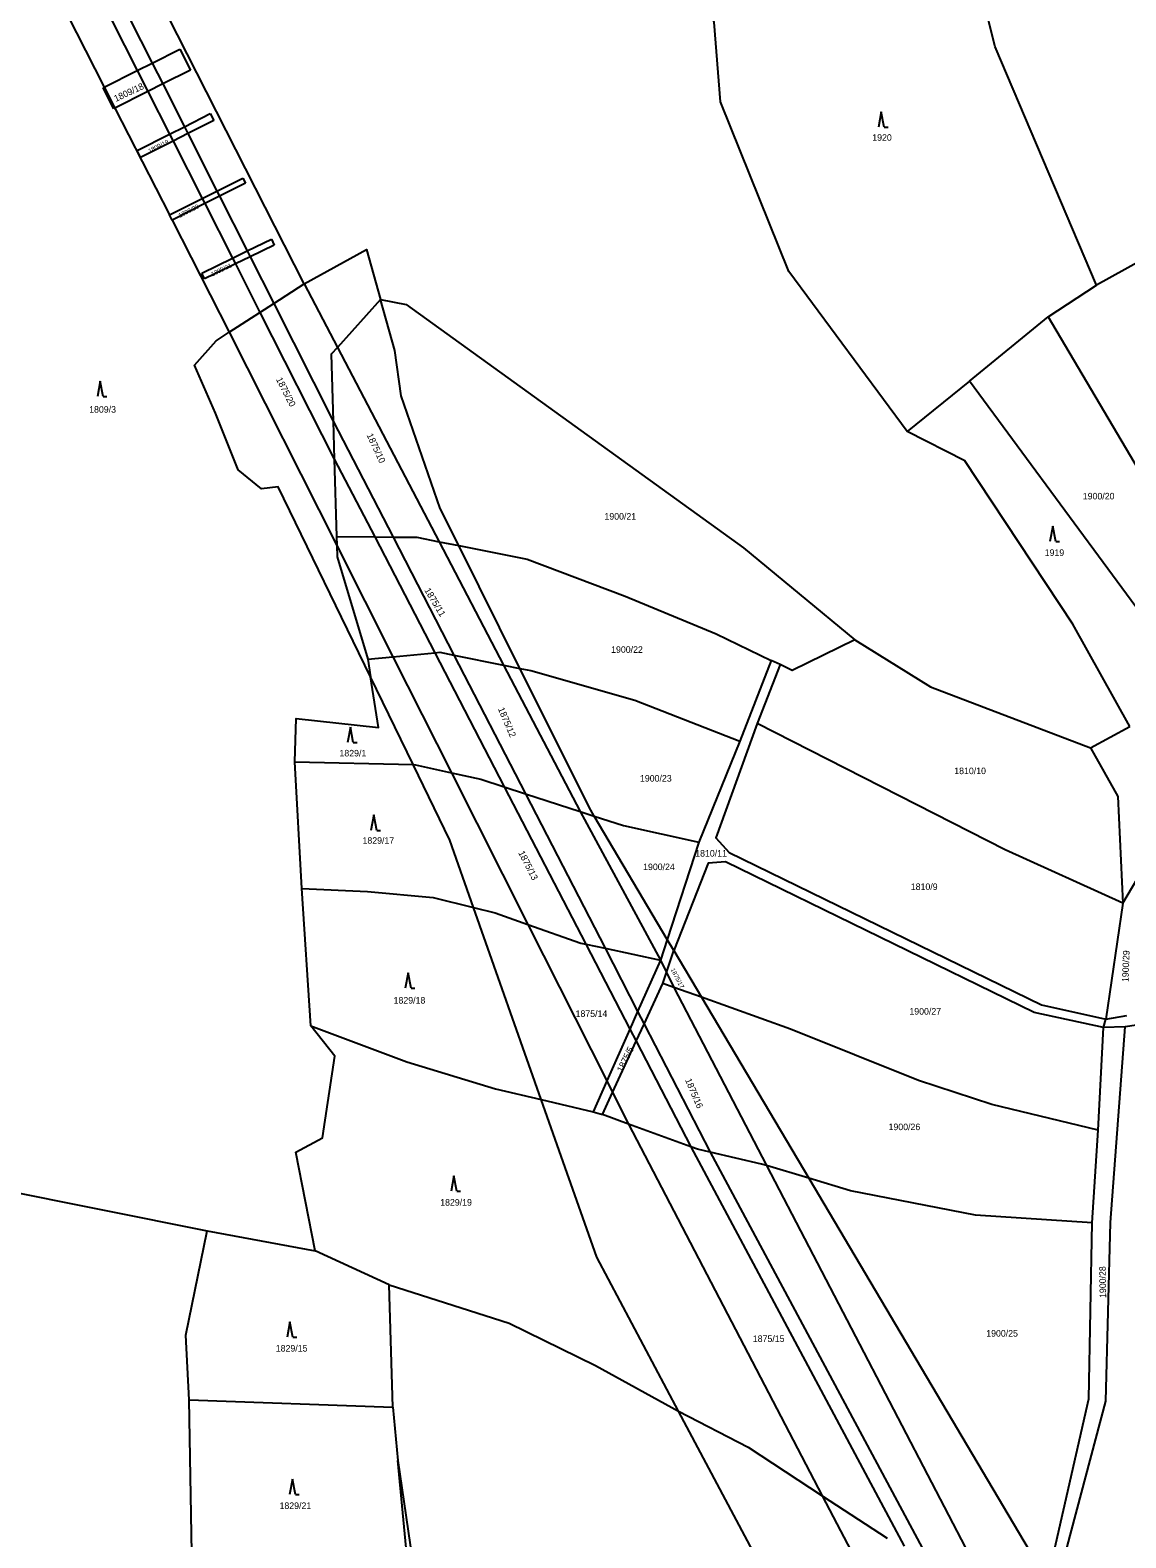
# Model space of a CAD drawing. Extents: x -725728 to -720881, y -1068679 to -1063504.
# Drawn here: x -722947.9 to -722663.9, y -1067175.4 to -1066784.5 of the extents above; entities that cross this region are included whole.
import ezdxf

# ---------------------------------------------------------------- set-up
doc = ezdxf.new("R2010")
doc.units = 0
for name, color, linetype in [('Hranice parcel', 7, 'Continuous'), ('Parcelní čísla', 7, 'Continuous'), ('Vnitřní kresba', 7, 'Continuous'), ('Značky kultur', 7, 'Continuous')]:
    doc.layers.add(name, color=color, linetype=linetype)

msp = doc.modelspace()

# ---------------------------------------------------------------- linework, layer by layer
at = {"layer": 'Hranice parcel'}
for p, q in [((-722909.14, -1066789.39), (-722906.39, -1066794.83)), ((-722926.28, -1066804.86), (-722929.03, -1066799.42)), ((-722901.25, -1066806.13), (-722900.35, -1066807.91)), ((-722919.35, -1066817.5), (-722920.25, -1066815.71)), ((-722892.83, -1066822.83), (-722892.16, -1066824.17)), ((-722911.16, -1066833.75), (-722911.83, -1066832.41)), ((-722885.41, -1066838.67), (-722884.66, -1066840.2)), ((-722660.13, -1066844.29), (-722671.59, -1066850.57)), ((-722902.72, -1066848.98), (-722903.46, -1066847.45)), ((-722684.04, -1066858.85), (-722671.59, -1066850.57)), ((-722704.49, -1066875.48), (-722684.04, -1066858.85)), ((-722704.49, -1066875.48), (-722720.59, -1066888.57)), ((-722648.7, -1066951.26), (-722704.49, -1066875.48)), ((-722820.98, -1066949.95), (-722836.85, -1066918.11)), ((-722860.45, -1066947.58), (-722859.72, -1066952.18)), ((-722755.84, -1066947.93), (-722763.98, -1066968.85)), ((-722753.54, -1066948.93), (-722759.49, -1066964.21)), ((-722753.54, -1066948.93), (-722755.84, -1066947.93)), ((-722848.68, -1066974.9), (-722859.72, -1066952.18)), ((-722673.12, -1066970.55), (-722662.92, -1066965.01)), ((-722763.98, -1066968.85), (-722774.59, -1066994.98)), ((-722879.31, -1066974.19), (-722848.68, -1066974.9)), ((-722877.57, -1067006.98), (-722879.31, -1066974.19)), ((-722782.82, -1067020.23), (-722801.77, -1066988.23)), ((-722774.59, -1066994.98), (-722782.82, -1067020.23)), ((-722664.73, -1067010.81), (-722659.72, -1067002.35)), ((-722875.16, -1067042.58), (-722877.57, -1067006.98)), ((-722815.48, -1067061.73), (-722833.02, -1067011.95)), ((-722664.73, -1067010.81), (-722669.13, -1067040.92)), ((-722782.82, -1067020.23), (-722784.57, -1067025.6)), ((-722781.13, -1067023.08), (-722782.82, -1067020.23)), ((-722781.13, -1067023.08), (-722773.95, -1067035.21)), ((-722773.95, -1067035.21), (-722746.13, -1067082.15)), ((-722669.13, -1067040.92), (-722663.73, -1067039.95)), ((-722671.08, -1067069.66), (-722669.73, -1067043.09)), ((-722669.73, -1067043.09), (-722669.13, -1067040.92)), ((-722664.16, -1067042.85), (-722669.73, -1067043.09)), ((-722815.48, -1067061.73), (-722802.03, -1067064.89)), ((-722802.03, -1067064.89), (-722799.63, -1067065.59)), ((-722672.68, -1067093.7), (-722671.08, -1067069.66)), ((-722966.88, -1067082.73), (-722902.08, -1067095.8)), ((-722746.13, -1067082.15), (-722686.51, -1067182.82)), ((-722902.08, -1067095.8), (-722874.11, -1067100.98)), ((-722854.9, -1067109.72), (-722874.11, -1067100.98)), ((-722853.93, -1067141.51), (-722854.9, -1067109.72)), ((-722905.81, -1067192.43), (-722906.75, -1067139.61)), ((-722906.75, -1067139.61), (-722853.93, -1067141.51)), ((-722853.93, -1067141.51), (-722852.62, -1067155.28)), ((-722739.48, -1067218.47), (-722779.86, -1067142.52)), ((-722852.62, -1067155.28), (-722847.24, -1067191.99)), ((-722849.11, -1067192.12), (-722852.62, -1067155.28))]:
    msp.add_line(p, q, dxfattribs=at)
for points in [[(-722720.59, -1066888.57), (-722751.29, -1066847.05), (-722769.02, -1066803.11), (-722770.64, -1066782.4), (-722801.67, -1066739.27)], [(-722671.59, -1066850.57), (-722697.82, -1066788.78), (-722701.69, -1066773.29), (-722700.51, -1066757.29)], [(-722929.03, -1066799.42), (-722928.74, -1066799.27), (-722920.18, -1066794.96), (-722916.31, -1066793.01), (-722909.14, -1066789.39)], [(-722906.39, -1066794.83), (-722913.56, -1066798.45), (-722917.42, -1066800.4), (-722925.97, -1066804.7), (-722926.28, -1066804.86)], [(-722920.25, -1066815.71), (-722911.81, -1066811.46), (-722907.97, -1066809.52), (-722901.25, -1066806.13)], [(-722900.35, -1066807.91), (-722907.07, -1066811.3), (-722910.91, -1066813.24), (-722919.35, -1066817.5)], [(-722911.83, -1066832.41), (-722903.36, -1066828.14), (-722899.53, -1066826.21), (-722892.83, -1066822.83)], [(-722892.16, -1066824.17), (-722898.86, -1066827.55), (-722902.68, -1066829.47), (-722911.16, -1066833.75)], [(-722903.46, -1066847.45), (-722895.52, -1066843.59), (-722891.7, -1066841.73), (-722885.41, -1066838.67)], [(-722884.66, -1066840.2), (-722890.93, -1066843.25), (-722894.75, -1066845.11), (-722902.72, -1066848.98)], [(-722859.72, -1066952.18), (-722883.7, -1066902.85), (-722887.97, -1066903.37), (-722894.05, -1066898.45), (-722899.94, -1066883.78), (-722905.31, -1066871.34), (-722899.77, -1066865.03), (-722896.33, -1066862.81), (-722888.38, -1066857.67), (-722884.81, -1066855.36), (-722876.92, -1066850.26), (-722860.8, -1066841.33), (-722857.15, -1066854.3)], [(-722857.15, -1066854.3), (-722868.31, -1066866.72), (-722869.89, -1066868.47), (-722869.39, -1066885.86), (-722869.11, -1066895.68), (-722868.54, -1066915.8)], [(-722836.85, -1066918.11), (-722841.63, -1066908.52), (-722851.75, -1066879.27), (-722853.43, -1066867.56), (-722857.15, -1066854.3)], [(-722857.15, -1066854.3), (-722850.46, -1066855.65), (-722763.08, -1066918.66), (-722734.23, -1066942.56)], [(-722684.04, -1066858.85), (-722645.02, -1066924.93), (-722637.97, -1066944.31)], [(-722662.92, -1066965.01), (-722677.67, -1066938.51), (-722705.7, -1066896.15), (-722720.59, -1066888.57)], [(-722868.54, -1066915.8), (-722858.64, -1066915.87), (-722853.89, -1066915.9), (-722847.73, -1066915.95), (-722841.96, -1066917.1), (-722836.85, -1066918.11)], [(-722868.54, -1066915.8), (-722868.47, -1066918.06), (-722868.39, -1066921), (-722860.45, -1066947.58)], [(-722836.85, -1066918.11), (-722819.13, -1066921.63), (-722793.72, -1066931.26), (-722770.16, -1066940.98), (-722755.84, -1066947.93)], [(-722860.45, -1066947.58), (-722853.91, -1066946.95), (-722843.07, -1066945.91), (-722841.76, -1066945.78), (-722838.11, -1066946.51), (-722825.22, -1066949.1), (-722820.98, -1066949.95)], [(-722734.23, -1066942.56), (-722750.43, -1066950.46), (-722753.54, -1066948.93)], [(-722734.23, -1066942.56), (-722714.57, -1066954.76), (-722673.12, -1066970.55)], [(-722820.98, -1066949.95), (-722818.17, -1066950.49), (-722791.19, -1066958.21), (-722763.98, -1066968.85)], [(-722801.77, -1066988.23), (-722802.66, -1066986.72), (-722820.98, -1066949.95)], [(-722879.31, -1066974.19), (-722878.98, -1066962.9), (-722857.66, -1066965.26), (-722859.72, -1066952.18)], [(-722759.49, -1066964.21), (-722770.2, -1066993.86), (-722766.77, -1066997.69), (-722685.84, -1067037.14), (-722669.13, -1067040.92)], [(-722664.73, -1067010.81), (-722695.24, -1066997.03), (-722759.49, -1066964.21)], [(-722673.12, -1066970.55), (-722666.03, -1066983.13), (-722664.73, -1067010.81)], [(-722833.02, -1067011.95), (-722839.17, -1066994.48), (-722848.68, -1066974.9)], [(-722848.68, -1066974.9), (-722848.03, -1066974.92), (-722838.76, -1066977), (-722831.15, -1066978.71), (-722825.04, -1066980.69), (-722819.57, -1066982.46), (-722805.36, -1066987.07), (-722801.77, -1066988.23)], [(-722801.77, -1066988.23), (-722794.11, -1066990.66), (-722774.59, -1066994.98)], [(-722669.73, -1067043.09), (-722687.71, -1067039.12), (-722767.74, -1067000.06), (-722772.22, -1067000.45), (-722781.13, -1067023.08)], [(-722877.57, -1067006.98), (-722860.47, -1067007.83), (-722843.47, -1067009.37), (-722833.02, -1067011.95)], [(-722833.02, -1067011.95), (-722827.45, -1067013.32), (-722818.93, -1067016.32), (-722805.2, -1067021.17), (-722803.91, -1067021.45), (-722798.91, -1067022.52), (-722784.57, -1067025.6)], [(-722783.93, -1067031.64), (-722783, -1067028.79), (-722781.13, -1067023.08)], [(-722784.57, -1067025.6), (-722790.48, -1067038.88), (-722792.51, -1067043.45), (-722798.48, -1067056.89), (-722802.03, -1067064.89)], [(-722799.63, -1067065.59), (-722796.98, -1067059.86), (-722790.86, -1067046.63), (-722788.79, -1067042.15), (-722783.93, -1067031.64)], [(-722773.95, -1067035.21), (-722781.09, -1067032.65), (-722783.93, -1067031.64)], [(-722671.08, -1067069.66), (-722698.67, -1067062.99), (-722717.67, -1067056.77), (-722750.89, -1067043.45), (-722773.95, -1067035.21)], [(-722502.71, -1067080.98), (-722538.73, -1067063.48), (-722564.3, -1067063.37), (-722603.07, -1067040.65), (-722613.53, -1067036.67), (-722646.99, -1067040.33), (-722664.16, -1067042.85)], [(-722874.11, -1067100.98), (-722879.11, -1067075.38), (-722872.21, -1067071.68), (-722869.01, -1067050.48), (-722875.16, -1067042.58)], [(-722875.16, -1067042.58), (-722850.31, -1067051.91), (-722827.35, -1067058.94), (-722815.48, -1067061.73)], [(-722678.53, -1067194.16), (-722680.65, -1067183.19), (-722669.09, -1067139.89), (-722667.92, -1067093.59), (-722664.16, -1067042.85)], [(-722779.86, -1067142.52), (-722801.07, -1067102.62), (-722815.48, -1067061.73)], [(-722746.13, -1067082.15), (-722757.06, -1067078.85), (-722758.39, -1067078.45), (-722771.66, -1067075.36), (-722774.95, -1067074.6), (-722776.69, -1067073.97), (-722792.84, -1067068.07), (-722799.63, -1067065.59)], [(-722672.68, -1067093.7), (-722702.91, -1067091.71), (-722735.35, -1067085.41), (-722746.13, -1067082.15)], [(-722682.41, -1067188.65), (-722683.43, -1067182.62), (-722673.58, -1067139.32), (-722672.68, -1067093.7)], [(-722906.75, -1067139.61), (-722907.59, -1067122.8), (-722902.08, -1067095.8)], [(-722854.9, -1067109.72), (-722823.8, -1067119.73), (-722801.42, -1067130.65), (-722779.86, -1067142.52)], [(-722779.86, -1067142.52), (-722761.86, -1067151.86), (-722742.63, -1067164.44), (-722725.77, -1067175.47)]]:
    msp.add_lwpolyline(points, dxfattribs=at)
at = {"layer": 'Vnitřní kresba'}
for p, q in [((-722876.92, -1066850.26), (-722929.09, -1066747.52)), ((-722936.53, -1066753.01), (-722916.31, -1066793.01)), ((-722940.11, -1066755.66), (-722920.18, -1066794.96)), ((-722947.79, -1066761.91), (-722928.74, -1066799.27)), ((-722916.31, -1066793.01), (-722913.56, -1066798.45)), ((-722920.18, -1066794.96), (-722917.42, -1066800.4)), ((-722928.74, -1066799.27), (-722925.97, -1066804.7)), ((-722917.42, -1066800.4), (-722911.81, -1066811.46)), ((-722913.56, -1066798.45), (-722907.97, -1066809.52)), ((-722925.97, -1066804.7), (-722911.83, -1066832.41)), ((-722911.81, -1066811.46), (-722910.91, -1066813.24)), ((-722910.91, -1066813.24), (-722903.36, -1066828.14)), ((-722907.97, -1066809.52), (-722907.07, -1066811.3)), ((-722907.07, -1066811.3), (-722899.53, -1066826.21)), ((-722903.36, -1066828.14), (-722902.68, -1066829.47)), ((-722899.53, -1066826.21), (-722898.86, -1066827.55)), ((-722898.86, -1066827.55), (-722891.7, -1066841.73)), ((-722902.68, -1066829.47), (-722895.52, -1066843.59)), ((-722911.16, -1066833.75), (-722896.33, -1066862.81)), ((-722895.52, -1066843.59), (-722894.75, -1066845.11)), ((-722891.7, -1066841.73), (-722890.93, -1066843.25)), ((-722890.93, -1066843.25), (-722884.81, -1066855.36)), ((-722894.75, -1066845.11), (-722888.38, -1066857.67)), ((-722876.92, -1066850.26), (-722868.31, -1066866.72)), ((-722884.81, -1066855.36), (-722869.39, -1066885.86)), ((-722888.38, -1066857.67), (-722869.11, -1066895.68)), ((-722896.33, -1066862.81), (-722868.47, -1066918.06)), ((-722868.31, -1066866.72), (-722841.96, -1066917.1)), ((-722869.39, -1066885.86), (-722853.89, -1066915.9)), ((-722869.11, -1066895.68), (-722858.64, -1066915.87)), ((-722868.47, -1066918.06), (-722853.91, -1066946.95)), ((-722858.64, -1066915.87), (-722843.07, -1066945.91)), ((-722853.89, -1066915.9), (-722838.11, -1066946.51)), ((-722841.96, -1066917.1), (-722825.22, -1066949.1)), ((-722843.07, -1066945.91), (-722825.04, -1066980.69)), ((-722853.91, -1066946.95), (-722838.76, -1066977)), ((-722838.11, -1066946.51), (-722819.57, -1066982.46)), ((-722825.22, -1066949.1), (-722805.36, -1066987.07)), ((-722838.76, -1066977), (-722818.93, -1067016.32)), ((-722825.04, -1066980.69), (-722803.91, -1067021.45)), ((-722819.57, -1066982.46), (-722798.91, -1067022.52)), ((-722805.36, -1066987.07), (-722784.57, -1067025.6)), ((-722818.93, -1067016.32), (-722798.48, -1067056.89)), ((-722803.91, -1067021.45), (-722792.51, -1067043.45)), ((-722798.91, -1067022.52), (-722790.48, -1067038.88)), ((-722784.57, -1067025.6), (-722783, -1067028.79)), ((-722783, -1067028.79), (-722781.09, -1067032.65)), ((-722781.09, -1067032.65), (-722757.06, -1067078.85)), ((-722790.48, -1067038.88), (-722788.79, -1067042.15)), ((-722792.51, -1067043.45), (-722790.86, -1067046.63)), ((-722788.79, -1067042.15), (-722771.66, -1067075.36)), ((-722790.86, -1067046.63), (-722776.69, -1067073.97)), ((-722798.48, -1067056.89), (-722796.98, -1067059.86)), ((-722796.98, -1067059.86), (-722792.84, -1067068.07)), ((-722792.84, -1067068.07), (-722742.63, -1067164.44)), ((-722776.69, -1067073.97), (-722721.41, -1067177.53)), ((-722771.66, -1067075.36), (-722715.42, -1067180.37)), ((-722757.06, -1067078.85), (-722700.61, -1067187.38)), ((-722742.63, -1067164.44), (-722730.1, -1067188.48))]:
    msp.add_line(p, q, dxfattribs=at)
at = {"layer": 'Značky kultur'}
for p, q in [((-722727.33, -1066805.63), (-722728.08, -1066809.63)), ((-722726.58, -1066809.63), (-722727.33, -1066805.63)), ((-722726.58, -1066809.63), (-722725.58, -1066809.63)), ((-722929.78, -1066875.47), (-722930.53, -1066879.47)), ((-722929.03, -1066879.47), (-722929.78, -1066875.47)), ((-722929.03, -1066879.47), (-722928.03, -1066879.47)), ((-722682.88, -1066913.06), (-722683.63, -1066917.06)), ((-722682.13, -1066917.06), (-722682.88, -1066913.06)), ((-722682.13, -1066917.06), (-722681.13, -1066917.06)), ((-722864.94, -1066965.17), (-722865.69, -1066969.17)), ((-722864.19, -1066969.17), (-722864.94, -1066965.17)), ((-722864.19, -1066969.17), (-722863.19, -1066969.17)), ((-722858.87, -1066987.94), (-722859.62, -1066991.94)), ((-722858.12, -1066991.94), (-722858.87, -1066987.94)), ((-722858.12, -1066991.94), (-722857.12, -1066991.94)), ((-722849.97, -1067028.84), (-722850.72, -1067032.84)), ((-722849.22, -1067032.84), (-722849.97, -1067028.84)), ((-722849.22, -1067032.84), (-722848.22, -1067032.84)), ((-722838.11, -1067081.5), (-722838.86, -1067085.5)), ((-722837.36, -1067085.5), (-722838.11, -1067081.5)), ((-722837.36, -1067085.5), (-722836.36, -1067085.5)), ((-722880.61, -1067119.33), (-722881.36, -1067123.33)), ((-722879.86, -1067123.33), (-722880.61, -1067119.33)), ((-722879.86, -1067123.33), (-722878.86, -1067123.33)), ((-722879.94, -1067160.15), (-722880.69, -1067164.15)), ((-722879.19, -1067164.15), (-722879.94, -1067160.15)), ((-722879.19, -1067164.15), (-722878.19, -1067164.15))]:
    msp.add_line(p, q, dxfattribs=at)

# ---------------------------------------------------------------- texts
at = {"layer": 'Parcelní čísla'}
for s, height, rotation, p in [('1809/18', 1.7, 25, (-722925.74, -1066803.11)), ('1809/19', 1.14, 27, (-722916.99, -1066816.4)), ('1809/20', 1.14, 27, (-722909.15, -1066833.16)), ('1809/21', 1.14, 26, (-722900.7, -1066848.35)), ('1875/20', 1.7, 297, (-722884.27, -1066875)), ('1875/10', 1.7, 295, (-722860.78, -1066889.49)), ('1875/11', 1.7, 301, (-722845.83, -1066929.7)), ('1875/12', 1.7, 293, (-722826.72, -1066960.45)), ('1875/13', 1.7, 297, (-722821.47, -1066997.75)), ('1900/29', 1.7, 88, (-722663.25, -1067031.29)), ('1875/17', 1.14, 297, (-722781.95, -1067028.01)), ('1875/5', 1.7, 64, (-722794.44, -1067054.79)), ('1875/16', 1.7, 293, (-722778.22, -1067056.66)), ('1900/28', 1.7, 91, (-722669.03, -1067113.15))]:
    msp.add_text(s, height=height, rotation=rotation, dxfattribs=at).set_placement(p)
for s, p in [('1920', (-722729.67, -1066813.17)), ('1809/3', (-722932.65, -1066883.67)), ('1900/20', (-722675.1, -1066906.15)), ('1900/21', (-722799.09, -1066911.39)), ('1919', (-722684.98, -1066920.79)), ('1900/22', (-722797.36, -1066945.92)), ('1829/1', (-722867.77, -1066972.78)), ('1810/10', (-722708.42, -1066977.37)), ('1900/23', (-722789.88, -1066979.3)), ('1829/17', (-722861.8, -1066995.42)), ('1810/11', (-722775.56, -1066998.74)), ('1900/24', (-722789.07, -1067002.25)), ('1810/9', (-722719.69, -1067007.41)), ('1829/18', (-722853.74, -1067036.85)), ('1875/14', (-722806.57, -1067040.31)), ('1900/27', (-722720.05, -1067039.72)), ('1900/26', (-722725.45, -1067069.66)), ('1829/19', (-722841.66, -1067089.23)), ('1900/25', (-722700.13, -1067123.19)), ('1829/15', (-722884.28, -1067127.06)), ('1875/15', (-722760.63, -1067124.58)), ('1829/21', (-722883.31, -1067167.88))]:
    msp.add_text(s, height=1.7, dxfattribs=at).set_placement(p)

doc.saveas('drawing.dxf')
